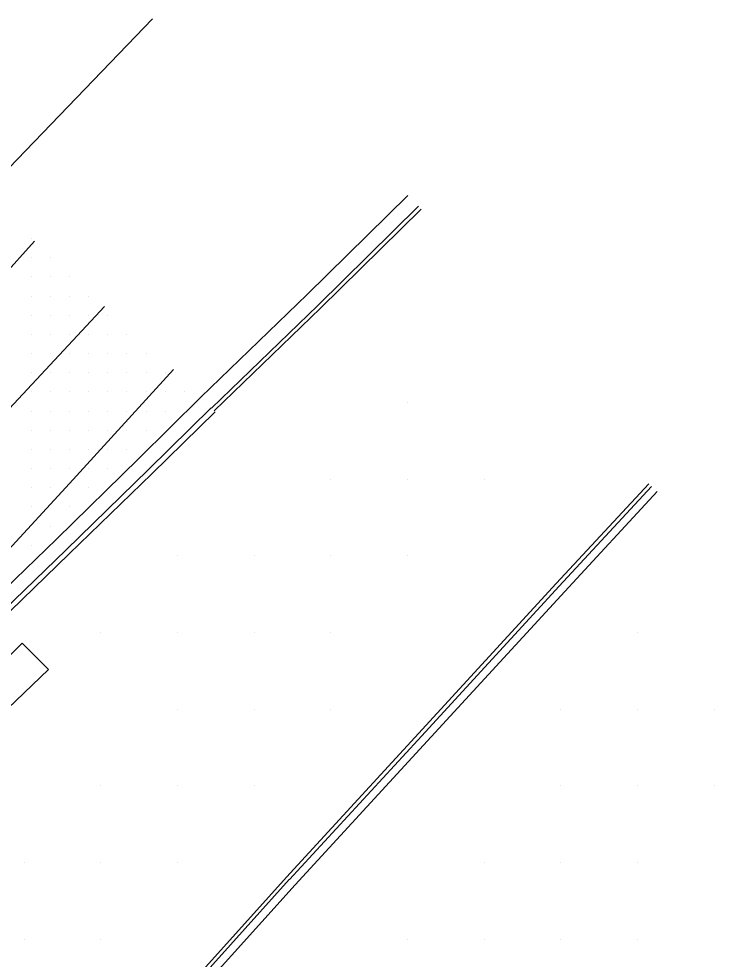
# Model space of a CAD drawing. Extents: x 1762120 to 1766775, y 709485 to 712965.
# Drawn here: x 1766584.6 to 1766675.3, y 710342.3 to 710464.9 of the extents above; entities that cross this region are included whole.
import ezdxf

# ---------------------------------------------------------------- set-up
doc = ezdxf.new("R2010")
doc.units = 0
for name, color, linetype in [('Exist DTM Drainline', 7, 'Continuous'), ('Exist DTM QL2 LIDAR Elevation Point', 7, 'Continuous'), ('Exist DTM Scan Elevation Point', 7, 'Continuous'), ('Exist Roads Curbs', 7, 'Continuous'), ('Exist Roads EOP', 7, 'Continuous'), ('Exist Roads EOT', 7, 'Continuous'), ('PH Exist DTM Breakline', 7, 'Continuous')]:
    doc.layers.add(name, color=color, linetype=linetype)

msp = doc.modelspace()

# ---------------------------------------------------------------- linework, layer by layer
at = {"layer": 'Exist DTM Drainline'}
msp.add_lwpolyline([(1766609.74, 710414.17), (1766601.54, 710406.11), (1766590.79, 710395.62), (1766579.98, 710385.2), (1766569.64, 710375.04), (1766558.91, 710364.55), (1766548.21, 710354.04), (1766537.48, 710343.55), (1766527.05, 710332.77), (1766517.75, 710321.87), (1766508.09, 710310.4), (1766498.39, 710298.96), (1766493.77, 710293.5), (1766487.21, 710285.58), (1766485.61, 710282.49), (1766484.76, 710279.96), (1766484.23, 710275.98), (1766484.16, 710274.08), (1766484.74, 710270.12), (1766485.37, 710268.19), (1766487.54, 710264.82), (1766490.2, 710261.81), (1766492.38, 710259.32), (1766493.62, 710257.9)], dxfattribs=at)
at = {"layer": 'Exist DTM QL2 LIDAR Elevation Point'}
for p, q in [((1766635.33, 710414.89), (1766635.33, 710414.89)), ((1766625.32, 710404.88), (1766625.32, 710404.88)), ((1766635.33, 710404.88), (1766635.33, 710404.88)), ((1766645.33, 710404.88), (1766645.33, 710404.88)), ((1766605.32, 710394.88), (1766605.32, 710394.88)), ((1766615.32, 710394.88), (1766615.32, 710394.88)), ((1766625.32, 710394.88), (1766625.32, 710394.88)), ((1766635.33, 710394.88), (1766635.33, 710394.88)), ((1766595.32, 710384.88), (1766595.32, 710384.88)), ((1766605.32, 710384.88), (1766605.32, 710384.88)), ((1766615.32, 710384.88), (1766615.32, 710384.88)), ((1766625.32, 710384.88), (1766625.32, 710384.88)), ((1766665.33, 710384.88), (1766665.33, 710384.88)), ((1766605.32, 710374.88), (1766605.32, 710374.88)), ((1766615.32, 710374.88), (1766615.32, 710374.88)), ((1766625.32, 710374.88), (1766625.32, 710374.88)), ((1766655.33, 710374.88), (1766655.33, 710374.88)), ((1766665.33, 710374.88), (1766665.33, 710374.88)), ((1766675.33, 710374.88), (1766675.33, 710374.88)), ((1766595.32, 710364.88), (1766595.32, 710364.88)), ((1766605.32, 710364.88), (1766605.32, 710364.88)), ((1766615.32, 710364.88), (1766615.32, 710364.88)), ((1766655.33, 710364.88), (1766655.33, 710364.88)), ((1766665.33, 710364.88), (1766665.33, 710364.88)), ((1766675.33, 710364.88), (1766675.33, 710364.88)), ((1766585.32, 710354.88), (1766585.32, 710354.88)), ((1766595.32, 710354.88), (1766595.32, 710354.88)), ((1766605.32, 710354.88), (1766605.32, 710354.88)), ((1766645.33, 710354.88), (1766645.33, 710354.88)), ((1766655.33, 710354.88), (1766655.33, 710354.88)), ((1766665.33, 710354.88), (1766665.33, 710354.88)), ((1766585.32, 710344.88), (1766585.32, 710344.88)), ((1766595.32, 710344.88), (1766595.32, 710344.88)), ((1766635.33, 710344.88), (1766635.33, 710344.88)), ((1766645.33, 710344.88), (1766645.33, 710344.88)), ((1766655.33, 710344.88), (1766655.33, 710344.88)), ((1766665.33, 710344.88), (1766665.33, 710344.88))]:
    msp.add_line(p, q, dxfattribs=at)
at = {"layer": 'Exist DTM Scan Elevation Point'}
for p, q in [((1766586.25, 710436.25), (1766586.25, 710436.25)), ((1766586.25, 710433.75), (1766586.25, 710433.75)), ((1766588.75, 710433.75), (1766588.75, 710433.75)), ((1766586.25, 710431.25), (1766586.25, 710431.25)), ((1766588.75, 710431.25), (1766588.75, 710431.25)), ((1766591.25, 710431.25), (1766591.25, 710431.25)), ((1766586.25, 710428.75), (1766586.25, 710428.75)), ((1766588.75, 710428.75), (1766588.75, 710428.75)), ((1766591.25, 710428.75), (1766591.25, 710428.75)), ((1766593.75, 710428.75), (1766593.75, 710428.75)), ((1766586.25, 710426.25), (1766586.25, 710426.25)), ((1766588.75, 710426.25), (1766588.75, 710426.25)), ((1766591.25, 710426.25), (1766591.25, 710426.25)), ((1766593.75, 710426.25), (1766593.75, 710426.25)), ((1766596.25, 710426.25), (1766596.25, 710426.25)), ((1766586.25, 710423.75), (1766586.25, 710423.75)), ((1766588.75, 710423.75), (1766588.75, 710423.75)), ((1766591.25, 710423.75), (1766591.25, 710423.75)), ((1766593.75, 710423.75), (1766593.75, 710423.75)), ((1766596.25, 710423.75), (1766596.25, 710423.75)), ((1766598.75, 710423.75), (1766598.75, 710423.75)), ((1766586.25, 710421.25), (1766586.25, 710421.25)), ((1766588.75, 710421.25), (1766588.75, 710421.25)), ((1766591.25, 710421.25), (1766591.25, 710421.25)), ((1766593.75, 710421.25), (1766593.75, 710421.25)), ((1766596.25, 710421.25), (1766596.25, 710421.25)), ((1766598.75, 710421.25), (1766598.75, 710421.25)), ((1766601.25, 710421.25), (1766601.25, 710421.25)), ((1766586.25, 710418.75), (1766586.25, 710418.75)), ((1766588.75, 710418.75), (1766588.75, 710418.75)), ((1766591.25, 710418.75), (1766591.25, 710418.75)), ((1766593.75, 710418.75), (1766593.75, 710418.75)), ((1766596.25, 710418.75), (1766596.25, 710418.75)), ((1766598.75, 710418.75), (1766598.75, 710418.75)), ((1766601.25, 710418.75), (1766601.25, 710418.75)), ((1766603.75, 710418.75), (1766603.75, 710418.75)), ((1766586.25, 710416.25), (1766586.25, 710416.25)), ((1766588.75, 710416.25), (1766588.75, 710416.25)), ((1766591.25, 710416.25), (1766591.25, 710416.25)), ((1766593.75, 710416.25), (1766593.75, 710416.25)), ((1766596.25, 710416.25), (1766596.25, 710416.25)), ((1766598.75, 710416.25), (1766598.75, 710416.25)), ((1766601.25, 710416.25), (1766601.25, 710416.25)), ((1766603.75, 710416.25), (1766603.75, 710416.25)), ((1766606.25, 710416.25), (1766606.25, 710416.25)), ((1766586.25, 710413.75), (1766586.25, 710413.75)), ((1766588.75, 710413.75), (1766588.75, 710413.75)), ((1766591.25, 710413.75), (1766591.25, 710413.75)), ((1766593.75, 710413.75), (1766593.75, 710413.75)), ((1766596.25, 710413.75), (1766596.25, 710413.75)), ((1766598.75, 710413.75), (1766598.75, 710413.75)), ((1766601.25, 710413.75), (1766601.25, 710413.75)), ((1766603.75, 710413.75), (1766603.75, 710413.75)), ((1766586.25, 710411.25), (1766586.25, 710411.25)), ((1766588.75, 710411.25), (1766588.75, 710411.25)), ((1766591.25, 710411.25), (1766591.25, 710411.25)), ((1766593.75, 710411.25), (1766593.75, 710411.25)), ((1766596.25, 710411.25), (1766596.25, 710411.25)), ((1766598.75, 710411.25), (1766598.75, 710411.25)), ((1766601.25, 710411.25), (1766601.25, 710411.25)), ((1766586.25, 710408.75), (1766586.25, 710408.75)), ((1766588.75, 710408.75), (1766588.75, 710408.75)), ((1766591.25, 710408.75), (1766591.25, 710408.75)), ((1766593.75, 710408.75), (1766593.75, 710408.75)), ((1766596.25, 710408.75), (1766596.25, 710408.75)), ((1766598.75, 710408.75), (1766598.75, 710408.75)), ((1766586.25, 710406.25), (1766586.25, 710406.25)), ((1766588.75, 710406.25), (1766588.75, 710406.25)), ((1766591.25, 710406.25), (1766591.25, 710406.25)), ((1766593.75, 710406.25), (1766593.75, 710406.25)), ((1766596.25, 710406.25), (1766596.25, 710406.25)), ((1766586.25, 710403.75), (1766586.25, 710403.75)), ((1766588.75, 710403.75), (1766588.75, 710403.75)), ((1766593.75, 710403.75), (1766593.75, 710403.75)), ((1766586.25, 710401.25), (1766586.25, 710401.25)), ((1766591.25, 710401.25), (1766591.25, 710401.25)), ((1766588.75, 710398.75), (1766588.75, 710398.75)), ((1766586.25, 710396.25), (1766586.25, 710396.25))]:
    msp.add_line(p, q, dxfattribs=at)
at = {"layer": 'Exist Roads Curbs'}
msp.add_lwpolyline([(1766610.25, 710413.65), (1766602.01, 710405.57), (1766591.22, 710395.12), (1766580.41, 710384.68), (1766570.11, 710374.56), (1766559.34, 710364.11), (1766548.62, 710353.62), (1766537.91, 710343.12), (1766527.49, 710332.32), (1766518.21, 710321.49), (1766508.52, 710310.03), (1766498.84, 710298.58), (1766494.26, 710293.08), (1766487.86, 710285.43), (1766486.3, 710282.32), (1766485.41, 710279.81), (1766484.92, 710275.83), (1766484.85, 710274.22), (1766485.41, 710270.25), (1766485.93, 710268.58), (1766488.03, 710265.17), (1766490.66, 710262.13), (1766492.85, 710259.75), (1766494.03, 710258.4)], dxfattribs=at)
at = {"layer": 'Exist Roads EOP'}
msp.add_lwpolyline([(1766608.38, 710415.56), (1766600.3, 710407.55), (1766589.55, 710397.05), (1766578.75, 710386.62), (1766568.34, 710376.33), (1766557.55, 710365.91), (1766546.89, 710355.36), (1766536.22, 710344.82), (1766525.72, 710334.11), (1766516.29, 710323.07), (1766506.65, 710311.58), (1766496.98, 710300.11), (1766492.39, 710294.64), (1766485.15, 710286.04), (1766483.53, 710282.95), (1766482.81, 710280.39), (1766482.36, 710276.4), (1766482.28, 710273.71), (1766482.89, 710269.75), (1766483.75, 710267.04), (1766485.84, 710263.62), (1766488.4, 710260.53), (1766490.8, 710257.85), (1766492.22, 710256.22)], dxfattribs=at)
at = {"layer": 'Exist Roads EOT'}
for points in [[(1766342.47, 710155.81), (1766356.76, 710171.9), (1766368.84, 710185.6), (1766386.12, 710205.48), (1766405.36, 710227.79), (1766415.5, 710239.8), (1766431.95, 710259.34), (1766443.93, 710273.64), (1766459.06, 710291.59), (1766473.13, 710308.05), (1766487.41, 710324.75), (1766502.33, 710342.17), (1766516.82, 710358.76), (1766531.61, 710375.51), (1766545.37, 710390.62), (1766561.5, 710408.18), (1766574.01, 710421.81), (1766586.69, 710435.89)], [(1766355.24, 710151.53), (1766361.9, 710158.93), (1766382.65, 710182.25), (1766388.45, 710188.91), (1766408.46, 710212.21), (1766414.2, 710218.96), (1766434.55, 710243.28), (1766439.87, 710249.61), (1766460.12, 710273.92), (1766465.43, 710280.34), (1766485.96, 710304.93), (1766491.33, 710311.36), (1766512.71, 710336.19), (1766517.19, 710341.46), (1766537.52, 710364.22), (1766543.22, 710370.54), (1766563.91, 710393.08), (1766569.75, 710399.42), (1766595.81, 710427.39)], [(1766539.93, 710349.32), (1766541.7, 710351.28), (1766552.47, 710362.7), (1766582.76, 710395.09), (1766591.25, 710404.31), (1766604.82, 710419.15)]]:
    msp.add_lwpolyline(points, dxfattribs=at)
at = {"layer": 'PH Exist DTM Breakline'}
for points in [[(1766580, 710442), (1766602.06, 710464.91)], [(1766608.39, 710415.55), (1766622.24, 710428.95), (1766635.37, 710441.88)], [(1766609.79, 710414.12), (1766623.64, 710427.52), (1766636.78, 710440.46)], [(1766610.14, 710413.76), (1766623.99, 710427.16), (1766637.13, 710440.1)], [(1766666.8, 710404.26), (1766654.73, 710391.24), (1766636.31, 710371.18), (1766619.56, 710352.97)], [(1766667.17, 710403.92), (1766655.1, 710390.9), (1766636.68, 710370.84), (1766619.93, 710352.63)], [(1766667.91, 710403.24), (1766655.84, 710390.22), (1766637.42, 710370.17), (1766620.67, 710351.96)], [(1766545.48, 710338.07), (1766556.18, 710348.42), (1766566.81, 710358.74), (1766576.78, 710368.84), (1766588.53, 710380.05), (1766585.08, 710383.47), (1766573.58, 710372), (1766563.64, 710361.93), (1766553.04, 710351.65), (1766542.35, 710341.31)], [(1766619.55, 710352.96), (1766601.6, 710333), (1766613.99, 710321.6), (1766614.04, 710321.41), (1766613.97, 710321.25), (1766613.16, 710320.6), (1766611.53, 710320.05), (1766609.9, 710320.26), (1766608.07, 710321.22), (1766606.36, 710322.51), (1766597.78, 710330.16), (1766584.98, 710316.62), (1766569.71, 710300.27), (1766550.99, 710280), (1766532.64, 710260.36), (1766519.39, 710246.11), (1766527.17, 710239.18)], [(1766619.92, 710352.63), (1766602.3, 710333.04), (1766614.43, 710321.88), (1766614.58, 710321.37), (1766614.37, 710320.93), (1766613.4, 710320.15), (1766611.58, 710319.54), (1766609.75, 710319.77), (1766607.8, 710320.79), (1766606.05, 710322.12), (1766597.81, 710329.46), (1766585.34, 710316.28), (1766570.07, 710299.93), (1766551.36, 710279.65), (1766533, 710260.02), (1766520.1, 710246.14), (1766527.51, 710239.54)], [(1766620.67, 710351.96), (1766603.7, 710333.1), (1766615.31, 710322.42), (1766615.64, 710321.3), (1766615.18, 710320.3), (1766613.89, 710319.26), (1766611.68, 710318.52), (1766609.44, 710318.8), (1766607.27, 710319.95), (1766605.41, 710321.35), (1766597.87, 710328.07), (1766586.07, 710315.6), (1766570.8, 710299.25), (1766552.09, 710278.97), (1766533.73, 710259.34), (1766521.53, 710246.21), (1766528.19, 710240.28)]]:
    msp.add_lwpolyline(points, dxfattribs=at)

doc.saveas('drawing.dxf')
